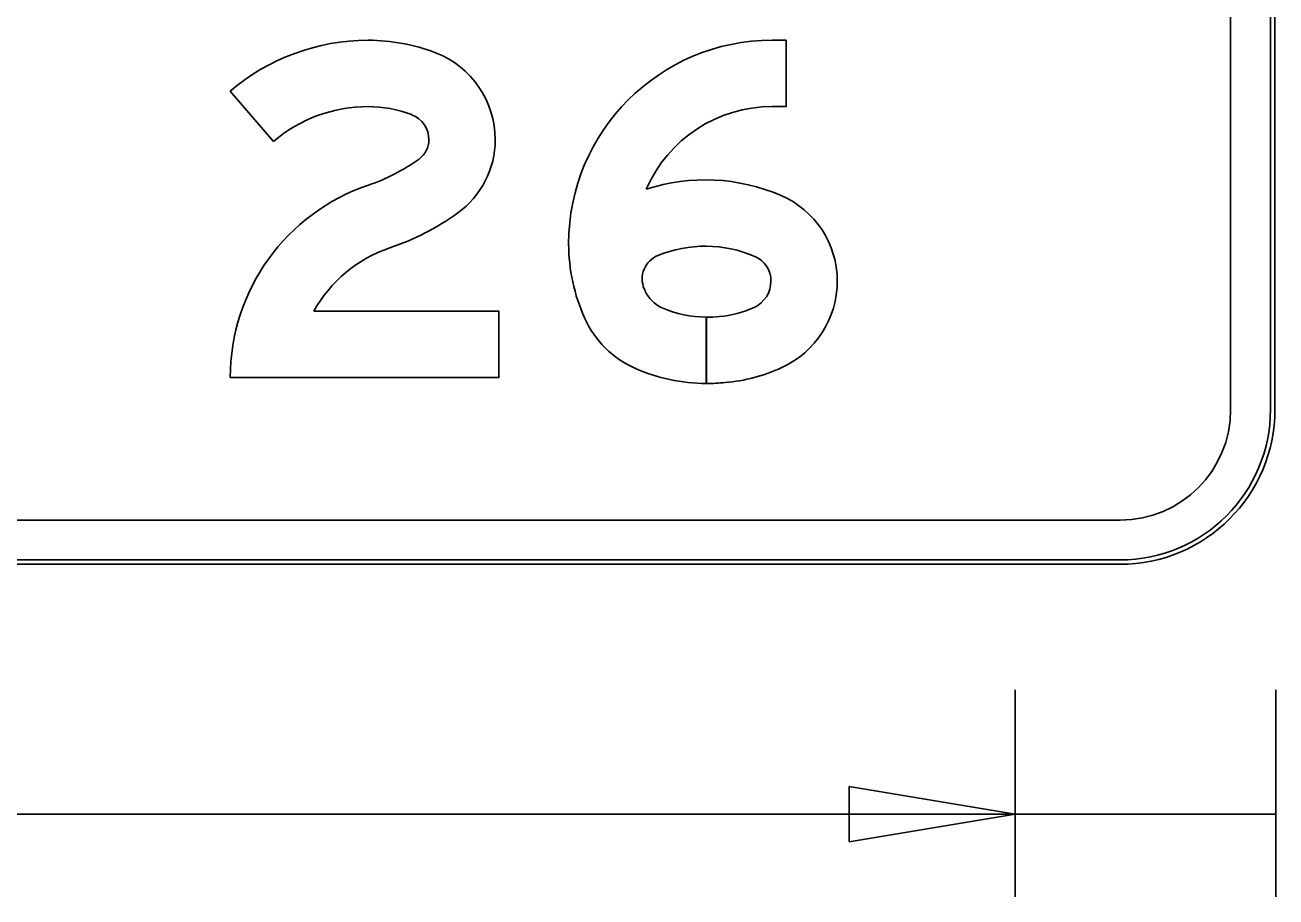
# Model space of a CAD drawing. Extents: x 1806251 to 1809821, y 414895 to 422886.
# Drawn here: x 1809677.569 to 1809678.135, y 414900.643 to 414901.037 of the extents above; entities that cross this region are included whole.
import ezdxf

# ---------------------------------------------------------------- set-up
doc = ezdxf.new("R2010")
doc.units = 0
for name, color, linetype in [('GSBWFILL', 7, 'Continuous'), ('GSCOLORFILL', 7, 'Continuous'), ('GSDIMS', 7, 'Continuous'), ('GSOUTLINE', 7, 'Continuous')]:
    doc.layers.add(name, color=color, linetype=linetype)

msp = doc.modelspace()

# ---------------------------------------------------------------- linework, layer by layer
at = {"layer": 'GSBWFILL'}
for p, q in [((1809678.1145, 414901.2635), (1809678.1145, 414900.8635)), ((1809678.1345, 414900.8635), (1809678.1345, 414901.2635)), ((1809678.0645, 414900.8135), (1809677.1247, 414900.8135)), ((1809677.1247, 414900.7935), (1809678.0645, 414900.7935))]:
    msp.add_line(p, q, dxfattribs=at)
for points in [[(1809677.90716, 414901.00058), (1809677.91349, 414901.00058), (1809677.91349, 414901.03058), (1809677.90716, 414901.03058)], [(1809677.66214, 414901.00759), (1809677.68162, 414900.98478)], [(1809677.66214, 414900.87795), (1809677.78364, 414900.87795), (1809677.78364, 414900.90795), (1809677.69988, 414900.90795)], [(1809677.8774, 414900.87533), (1809677.8774, 414900.90533)], [(1809677.87741, 414900.90533), (1809677.87741, 414900.87533)]]:
    msp.add_lwpolyline(points, dxfattribs=at)
for radius in [0.07, 0.05]:
    msp.add_arc((1809678.0645, 414900.8635), radius, 270, 0, dxfattribs=at)
for centre, major_axis, start_param, end_param in [((1809677.72445, 414900.93462), (0, 0.09595), 0, 0.706804), ((1809677.72445, 414900.94568), (0, 0.0849), 5.916094, 6.283185), ((1809677.90716, 414900.93855), (0, 0.09203), 0, 1.570796), ((1809677.73978, 414900.98556), (0, 0.04217), 4.712389, 5.916094), ((1809677.72445, 414900.93462), (0, 0.06595), 0, 0.706804), ((1809677.72445, 414900.94568), (0, 0.0549), 5.916094, 6.283185), ((1809677.90716, 414900.93855), (0, 0.06203), 0, 1.161745), ((1809677.73978, 414900.98556), (0, 0.01217), 4.712389, 5.916094), ((1809677.74118, 414900.98556), (0, 0.01077), 3.765038, 4.712389), ((1809677.74118, 414900.98556), (0, 0.04077), 3.765038, 4.712389), ((1809677.69674, 414901.04736), (0, 0.08689), 3.468066, 3.765038), ((1809677.7541, 414900.87795), (0, 0.09197), 0.326473, 1.570796), ((1809677.87691, 414900.88096), (0, 0.08647), 5.875072, 6.596573), ((1809677.89451, 414900.92166), (0, 0.04212), 4.712389, 5.875072), ((1809677.69674, 414901.04736), (0, 0.11689), 3.468066, 3.765038), ((1809677.7541, 414900.87795), (0, 0.06197), 0.326473, 1.065428), ((1809677.897, 414900.93855), (0, 0.08186), 1.570796, 1.996105), ((1809677.87691, 414900.88096), (0, 0.05647), 5.875072, 6.672982), ((1809677.85978, 414900.92265), (0, 0.01139), 0.389797, 1.974401), ((1809677.89451, 414900.92166), (0, 0.01212), 4.712389, 5.875072), ((1809677.89351, 414900.92166), (0, 0.01312), 3.571931, 4.712389), ((1809677.89351, 414900.92166), (0, 0.04312), 3.571931, 4.712389), ((1809677.897, 414900.93855), (0, 0.05186), 1.974401, 1.996105), ((1809677.8635, 414900.92337), (0, 0.01509), 1.996105, 2.721836), ((1809677.8774, 414900.95451), (0, 0.04919), 2.721836, 3.141593), ((1809677.87916, 414900.95292), (0, 0.04751), 3.228955, 3.571931), ((1809677.8635, 414900.92337), (0, 0.04509), 1.996105, 2.721836), ((1809677.8774, 414900.97309), (0, 0.06777), 3.141703, 3.228955), ((1809677.8774, 414900.95451), (0, 0.07919), 2.721836, 3.141593), ((1809677.87916, 414900.95292), (0, 0.07751), 3.228955, 3.571931), ((1809677.8774, 414900.97309), (0, 0.09777), 3.141669, 3.228955)]:
    msp.add_ellipse(centre, major_axis=major_axis, ratio=0.999998, start_param=start_param, end_param=end_param, dxfattribs=at)
at = {"layer": 'GSCOLORFILL'}
for p, q in [((1809678.1145, 414901.2635), (1809678.1145, 414900.8635)), ((1809678.1325, 414901.2635), (1809678.1325, 414900.8635)), ((1809678.1345, 414900.8635), (1809678.1345, 414901.2635)), ((1809678.1345, 414900.8635), (1809678.1345, 414901.2635)), ((1809678.1345, 414900.8635), (1809678.1345, 414901.2635)), ((1809678.0645, 414900.8135), (1809677.1247, 414900.8135)), ((1809678.0645, 414900.7955), (1809677.12452, 414900.7955)), ((1809677.1245, 414900.7935), (1809678.0645, 414900.7935)), ((1809677.12452, 414900.7935), (1809678.0645, 414900.7935)), ((1809677.1247, 414900.7935), (1809678.0645, 414900.7935))]:
    msp.add_line(p, q, dxfattribs=at)
for points in [[(1809677.90716, 414901.00058), (1809677.91349, 414901.00058), (1809677.91349, 414901.03058), (1809677.90716, 414901.03058)], [(1809677.66214, 414901.00759), (1809677.68162, 414900.98478)], [(1809677.66214, 414900.87795), (1809677.78364, 414900.87795), (1809677.78364, 414900.90795), (1809677.69988, 414900.90795)], [(1809677.8774, 414900.87533), (1809677.8774, 414900.90533)], [(1809677.87741, 414900.90533), (1809677.87741, 414900.87533)]]:
    msp.add_lwpolyline(points, dxfattribs=at)
for radius in [0.07, 0.07, 0.05, 0.07, 0.068]:
    msp.add_arc((1809678.0645, 414900.8635), radius, 270, 0, dxfattribs=at)
for centre, major_axis, start_param, end_param in [((1809677.72445, 414900.93462), (0, 0.09595), 0, 0.706804), ((1809677.72445, 414900.94568), (0, 0.0849), 5.916094, 6.283185), ((1809677.90716, 414900.93855), (0, 0.09203), 0, 1.570796), ((1809677.73978, 414900.98556), (0, 0.04217), 4.712389, 5.916094), ((1809677.72445, 414900.93462), (0, 0.06595), 0, 0.706804), ((1809677.72445, 414900.94568), (0, 0.0549), 5.916094, 6.283185), ((1809677.90716, 414900.93855), (0, 0.06203), 0, 1.161745), ((1809677.73978, 414900.98556), (0, 0.01217), 4.712389, 5.916094), ((1809677.74118, 414900.98556), (0, 0.01077), 3.765038, 4.712389), ((1809677.74118, 414900.98556), (0, 0.04077), 3.765038, 4.712389), ((1809677.69674, 414901.04736), (0, 0.08689), 3.468066, 3.765038), ((1809677.7541, 414900.87795), (0, 0.09197), 0.326473, 1.570796), ((1809677.87691, 414900.88096), (0, 0.08647), 5.875072, 6.596573), ((1809677.89451, 414900.92166), (0, 0.04212), 4.712389, 5.875072), ((1809677.69674, 414901.04736), (0, 0.11689), 3.468066, 3.765038), ((1809677.7541, 414900.87795), (0, 0.06197), 0.326473, 1.065428), ((1809677.897, 414900.93855), (0, 0.08186), 1.570796, 1.996105), ((1809677.87691, 414900.88096), (0, 0.05647), 5.875072, 6.672982), ((1809677.85978, 414900.92265), (0, 0.01139), 0.389797, 1.974401), ((1809677.89451, 414900.92166), (0, 0.01212), 4.712389, 5.875072), ((1809677.89351, 414900.92166), (0, 0.01312), 3.571931, 4.712389), ((1809677.89351, 414900.92166), (0, 0.04312), 3.571931, 4.712389), ((1809677.897, 414900.93855), (0, 0.05186), 1.974401, 1.996105), ((1809677.8635, 414900.92337), (0, 0.01509), 1.996105, 2.721836), ((1809677.8774, 414900.95451), (0, 0.04919), 2.721836, 3.141593), ((1809677.87916, 414900.95292), (0, 0.04751), 3.228955, 3.571931), ((1809677.8635, 414900.92337), (0, 0.04509), 1.996105, 2.721836), ((1809677.8774, 414900.97309), (0, 0.06777), 3.141703, 3.228955), ((1809677.8774, 414900.95451), (0, 0.07919), 2.721836, 3.141593), ((1809677.87916, 414900.95292), (0, 0.07751), 3.228955, 3.571931), ((1809677.8774, 414900.97309), (0, 0.09777), 3.141669, 3.228955)]:
    msp.add_ellipse(centre, major_axis=major_axis, ratio=0.999998, start_param=start_param, end_param=end_param, dxfattribs=at)
at = {"layer": 'GSDIMS'}
for p, q in [((1809678.017, 414900.73675), (1809678.017, 414900.643)), ((1809678.017, 414900.73675), (1809678.017, 414900.643)), ((1809678.135, 414900.73675), (1809678.135, 414900.643)), ((1809677.17258, 414900.6805), (1809678.017, 414900.6805)), ((1809678.017, 414900.6805), (1809678.135, 414900.6805))]:
    msp.add_line(p, q, dxfattribs=at)
msp.add_lwpolyline([(1809678.017, 414900.6805), (1809677.942, 414900.693), (1809677.942, 414900.668)], close=True, dxfattribs=at)
at = {"layer": 'GSOUTLINE'}
for p, q in [((1809678.1145, 414900.8635), (1809678.1145, 414901.2635)), ((1809678.1345, 414900.8635), (1809678.1345, 414901.2635)), ((1809677.1245, 414900.8135), (1809678.0645, 414900.8135)), ((1809677.1245, 414900.7935), (1809678.0645, 414900.7935))]:
    msp.add_line(p, q, dxfattribs=at)
for points in [[(1809677.90716, 414901.00058), (1809677.91349, 414901.00058), (1809677.91349, 414901.03058), (1809677.90716, 414901.03058)], [(1809677.66214, 414901.00759), (1809677.68162, 414900.98478)], [(1809677.66214, 414900.87795), (1809677.78364, 414900.87795), (1809677.78364, 414900.90795), (1809677.69988, 414900.90795)]]:
    msp.add_lwpolyline(points, dxfattribs=at)
for radius in [0.07, 0.05]:
    msp.add_arc((1809678.0645, 414900.8635), radius, 270, 0, dxfattribs=at)
for centre, major_axis, start_param, end_param in [((1809677.72445, 414900.93462), (0, 0.09595), 0, 0.706804), ((1809677.72445, 414900.94568), (0, 0.0849), 5.916094, 6.283185), ((1809677.90716, 414900.93855), (0, 0.09203), 0, 1.570796), ((1809677.73978, 414900.98556), (0, 0.04217), 4.712389, 5.916094), ((1809677.72445, 414900.93462), (0, 0.06595), 0, 0.706804), ((1809677.72445, 414900.94568), (0, 0.0549), 5.916094, 6.283185), ((1809677.90716, 414900.93855), (0, 0.06203), 0, 1.161745), ((1809677.73978, 414900.98556), (0, 0.01217), 4.712389, 5.916094), ((1809677.74118, 414900.98556), (0, 0.01077), 3.765038, 4.712389), ((1809677.74118, 414900.98556), (0, 0.04077), 3.765038, 4.712389), ((1809677.69674, 414901.04736), (0, 0.08689), 3.468066, 3.765038), ((1809677.7541, 414900.87795), (0, 0.09197), 0.326473, 1.570796), ((1809677.87691, 414900.88096), (0, 0.08647), 5.875072, 6.596573), ((1809677.89451, 414900.92166), (0, 0.04212), 4.712389, 5.875072), ((1809677.69674, 414901.04736), (0, 0.11689), 3.468066, 3.765038), ((1809677.7541, 414900.87795), (0, 0.06197), 0.326473, 1.065428), ((1809677.897, 414900.93855), (0, 0.08186), 1.570796, 1.996105), ((1809677.87691, 414900.88096), (0, 0.05647), 5.875072, 6.672982), ((1809677.85978, 414900.92265), (0, 0.01139), 0.389797, 1.974401), ((1809677.89451, 414900.92166), (0, 0.01212), 4.712389, 5.875072), ((1809677.89351, 414900.92166), (0, 0.01312), 3.571931, 4.712389), ((1809677.89351, 414900.92166), (0, 0.04312), 3.571931, 4.712389), ((1809677.897, 414900.93855), (0, 0.05186), 1.974401, 1.996105), ((1809677.8635, 414900.92337), (0, 0.01509), 1.996105, 2.721836), ((1809677.8774, 414900.95451), (0, 0.04919), 2.721836, 3.141593), ((1809677.87916, 414900.95292), (0, 0.04751), 3.228955, 3.571931), ((1809677.8635, 414900.92337), (0, 0.04509), 1.996105, 2.721836), ((1809677.8774, 414900.97309), (0, 0.06777), 3.141593, 3.228955), ((1809677.8774, 414900.95451), (0, 0.07919), 2.721836, 3.141593), ((1809677.87916, 414900.95292), (0, 0.07751), 3.228955, 3.571931), ((1809677.8774, 414900.97309), (0, 0.09777), 3.141593, 3.228955)]:
    msp.add_ellipse(centre, major_axis=major_axis, ratio=0.999998, start_param=start_param, end_param=end_param, dxfattribs=at)

doc.saveas('drawing.dxf')
